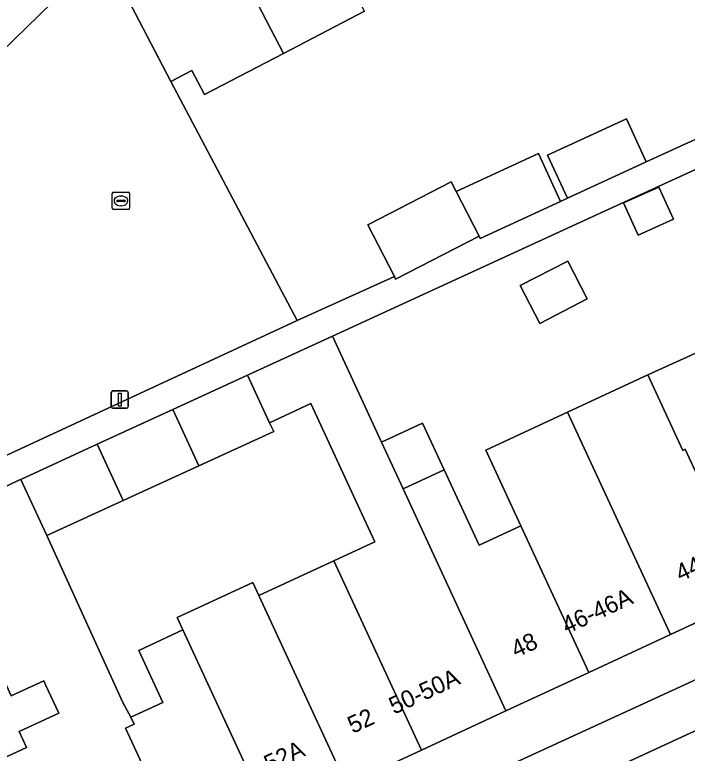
# Model space of a CAD drawing. Extents: x 159262 to 160143, y 383399 to 384319.
# Drawn here: x 159352.2 to 159391.14, y 384185.68 to 384228.45 of the extents above; entities that cross this region are included whole.
import ezdxf

# ---------------------------------------------------------------- set-up
doc = ezdxf.new("R2010")
doc.units = 0
for name, color, linetype in [('IMGEO_Erf', 7, 'Continuous'), ('IMGEO_Hek', 7, 'Continuous'), ('IMGEO_Kolk', 7, 'Continuous'), ('IMGEO_Lichtmast', 7, 'Continuous'), ('IMGEO_Pand', 7, 'Continuous'), ('IMGEO_Pand_nummerreeks', 7, 'Continuous'), ('IMGEO_Parkeervlak_open', 7, 'Continuous'), ('IMGEO_Rijbaan_lokaal_open', 7, 'Continuous'), ('IMGEO_Voetpad_open', 7, 'Continuous')]:
    doc.layers.add(name, color=color, linetype=linetype)

msp = doc.modelspace()

# ---------------------------------------------------------------- linework, layer by layer
at = {"layer": 'IMGEO_Erf'}
for points in [[(159372.447, 384228.646), (159367.764, 384226.208), (159363.177, 384223.82), (159362.446, 384225.22), (159361.239, 384224.59), (159368.549, 384210.744), (159374.179, 384213.287), (159372.638, 384216.28), (159377.466, 384218.766), (159377.752, 384218.211), (159382.526, 384220.412), (159383.806, 384217.635), (159384.205, 384217.819), (159383.054, 384220.316), (159387.616, 384222.42), (159388.767, 384219.921), (159394.262, 384222.444)], [(159394.355, 384220.749), (159386.352, 384217.072), (159370.59, 384209.832), (159373.435, 384203.697), (159375.814, 384204.8), (159377.066, 384202.102), (159379.094, 384197.73), (159381.501, 384198.847), (159379.467, 384203.233), (159384.205, 384205.431), (159388.855, 384207.587), (159391.119, 384208.609), (159393.549, 384209.736)], [(159333.688, 384159.631), (159341.528, 384164.55), (159356.231, 384172.876), (159368.336, 384179.241), (159405.051, 384196.117)], [(159394.953, 384194.777), (159390.168, 384192.558), (159385.431, 384190.36), (159380.641, 384188.139), (159375.75, 384185.87), (159371.408, 384183.856), (159367.029, 384181.825), (159362.122, 384179.548), (159354.51, 384176.017), (159349.033, 384173.477), (159346.929, 384178.013), (159344.924, 384182.335), (159347.67, 384183.609), (159348.377, 384182.086), (159351.111, 384183.354), (159350.506, 384184.66), (159350.4, 384184.875), (159352.874, 384186.023), (159352.451, 384186.935), (159354.746, 384187.999), (159354, 384189.61), (159353.879, 384189.87), (159352, 384189), (159350.652, 384191.913)]]:
    msp.add_lwpolyline(points, dxfattribs=at)
for points in [[(159387.457, 384217.548), (159389.495, 384218.47), (159390.34, 384216.603), (159388.303, 384215.68)], [(159381.471, 384212.76), (159384.224, 384214.177), (159385.347, 384211.994), (159382.595, 384210.577)], [(159366.958, 384204.824), (159367.193, 384204.317), (159362.86, 384202.326), (159358.475, 384200.311), (159354.058, 384198.282), (159358.464, 384188.616), (159358.925, 384187.77), (159360.774, 384188.628), (159359.379, 384191.635), (159361.94, 384192.823), (159361.608, 384193.54), (159365.989, 384195.567), (159366.336, 384194.817), (159370.668, 384196.826), (159373.051, 384197.931), (159372.17, 384199.831), (159369.342, 384205.929)]]:
    msp.add_lwpolyline(points, close=True, dxfattribs=at)
at = {"layer": 'IMGEO_Hek'}
msp.add_lwpolyline([(159350.631, 384202.437), (159368.549, 384210.744), (159361.239, 384224.59)], dxfattribs=at)
at = {"layer": 'IMGEO_Kolk'}
for p, q in [((159357.848, 384217.241), (159357.848, 384218.093)), ((159357.923, 384218.167), (159358.775, 384218.167)), ((159358.849, 384218.093), (159358.849, 384217.241)), ((159358.107, 384217.661), (159358.107, 384217.673)), ((159358.15, 384217.71), (159358.548, 384217.71)), ((159358.336, 384217.947), (159358.361, 384217.947)), ((159358.591, 384217.673), (159358.591, 384217.661)), ((159358.545, 384217.624), (159358.147, 384217.624)), ((159358.359, 384217.387), (159358.334, 384217.387)), ((159358.775, 384217.167), (159357.923, 384217.167))]:
    msp.add_line(p, q, dxfattribs=at)
for points in [[(159357.848, 384217.241), (159357.848, 384218.093)], [(159357.923, 384218.167), (159358.775, 384218.167)], [(159358.849, 384218.093), (159358.849, 384217.241)], [(159358.775, 384217.167), (159357.923, 384217.167)]]:
    msp.add_lwpolyline(points, dxfattribs=at)
for centre, radius, start, end in [((159357.925, 384218.091), 0.0765, 91.552, 178.448), ((159357.925, 384218.091), 0.0765, 91.552, 178.448), ((159358.773, 384218.091), 0.0765, 1.552, 88.448), ((159358.773, 384218.091), 0.0765, 1.552, 88.448), ((159358.147, 384217.67), 0.0403, 85.8775, 175.7526), ((159358.144, 384217.66), 0.0366, 178.938, 274.7102), ((159358.548, 384217.667), 0.043, 264.8664, 352.4533), ((159358.552, 384217.672), 0.0386, 1.7309, 96.639), ((159357.925, 384217.243), 0.0765, 181.552, 268.448), ((159357.925, 384217.243), 0.0765, 181.552, 268.448), ((159358.773, 384217.243), 0.0765, 271.552, 358.448), ((159358.773, 384217.243), 0.0765, 271.552, 358.448)]:
    msp.add_arc(centre, radius, start, end, dxfattribs=at)
for centre, major_axis, ratio, start_param, end_param in [((159358.335, 384217.667), (-0.387, 0.002), 0.722429, 4.712389, 7.853982), ((159358.36, 384217.667), (-0.39, 0.002), 0.717154, 1.570796, 4.712389)]:
    msp.add_ellipse(centre, major_axis=major_axis, ratio=ratio, start_param=start_param, end_param=end_param, dxfattribs=at)
at = {"layer": 'IMGEO_Lichtmast'}
for p, q in [((159357.785, 384205.763), (159357.785, 384206.563)), ((159357.785, 384206.563), (159357.785, 384205.763)), ((159357.885, 384206.663), (159358.675, 384206.663)), ((159358.675, 384206.663), (159357.885, 384206.663)), ((159358.775, 384206.563), (159358.775, 384205.763)), ((159358.775, 384205.763), (159358.775, 384206.563)), ((159358.675, 384205.663), (159357.885, 384205.663)), ((159357.885, 384205.663), (159358.675, 384205.663))]:
    msp.add_line(p, q, dxfattribs=at)
msp.add_lwpolyline([(159358.205, 384206.538), (159358.355, 384206.538), (159358.355, 384205.788), (159358.205, 384205.788), (159358.205, 384206.538)], dxfattribs=at)
for centre, start, end in [((159357.885, 384206.563), 90, 180), ((159357.885, 384206.563), 90, 180), ((159358.675, 384206.563), 0, 90), ((159358.675, 384206.563), 360, 90), ((159357.885, 384205.763), 180, 270), ((159357.885, 384205.763), 180, 270), ((159358.675, 384205.763), 270, 0), ((159358.675, 384205.763), 270, 0)]:
    msp.add_arc(centre, 0.1, start, end, dxfattribs=at)
at = {"layer": 'IMGEO_Pand'}
for points in [[(159372.447, 384228.646), (159367.875, 384237.755), (159365.987, 384236.769), (159365.306, 384236.98), (159363.949, 384236.266), (159363.74, 384235.595), (159363.064, 384235.241), (159367.764, 384226.208)], [(159367.764, 384226.208), (159363.064, 384235.241), (159362.758, 384235.081), (159362.087, 384235.293), (159360.707, 384234.575), (159360.494, 384233.898), (159357.49, 384232.441), (159357.215, 384232.298), (159357.33, 384232.077), (159361.239, 384224.59), (159362.446, 384225.22), (159363.177, 384223.82)], [(159383.054, 384220.316), (159384.205, 384217.819), (159388.767, 384219.921), (159387.616, 384222.42)], [(159382.526, 384220.412), (159377.752, 384218.211), (159379.082, 384215.627), (159379.152, 384215.49), (159383.806, 384217.635)], [(159377.752, 384218.211), (159377.466, 384218.766), (159372.638, 384216.28), (159374.179, 384213.287), (159374.253, 384213.142), (159379.082, 384215.627)], [(159387.457, 384217.548), (159388.303, 384215.68), (159390.34, 384216.603), (159389.495, 384218.47)], [(159381.471, 384212.76), (159382.595, 384210.577), (159385.347, 384211.994), (159384.224, 384214.177)], [(159374.687, 384200.998), (159373.435, 384203.697), (159370.59, 384209.832), (159365.681, 384207.577), (159366.958, 384204.824), (159369.342, 384205.929), (159372.17, 384199.831), (159373.051, 384197.931), (159370.668, 384196.826), (159375.75, 384185.87), (159380.641, 384188.139)], [(159393.714, 384209.813), (159393.549, 384209.736), (159391.119, 384208.609), (159388.855, 384207.587), (159390.88, 384203.222), (159391.013, 384203.284), (159394.953, 384194.777), (159399.666, 384196.963)], [(159366.958, 384204.824), (159365.681, 384207.577), (159361.351, 384205.587), (159362.86, 384202.326), (159367.193, 384204.317)], [(159390.168, 384192.558), (159394.953, 384194.777), (159391.013, 384203.284), (159390.88, 384203.222), (159388.855, 384207.587), (159384.205, 384205.431)], [(159358.475, 384200.311), (159362.86, 384202.326), (159361.351, 384205.587), (159356.966, 384203.573)], [(159385.431, 384190.36), (159390.168, 384192.558), (159384.205, 384205.431), (159379.467, 384203.233), (159381.501, 384198.847)], [(159373.435, 384203.697), (159374.687, 384200.998), (159377.066, 384202.102), (159375.814, 384204.8)], [(159358.475, 384200.311), (159356.966, 384203.573), (159352.548, 384201.543), (159354.058, 384198.282)], [(159380.641, 384188.139), (159385.431, 384190.36), (159381.501, 384198.847), (159379.094, 384197.73), (159377.066, 384202.102), (159374.687, 384200.998)], [(159358.606, 384187.126), (159359.114, 384187.361), (159358.925, 384187.77), (159358.464, 384188.616), (159354.058, 384198.282), (159352.548, 384201.543), (159352.43, 384201.489), (159351.29, 384200.965), (159350.526, 384200.614), (159344.268, 384197.739), (159346.722, 384192.437), (159347.616, 384190.507), (159350.652, 384191.913), (159352, 384189), (159353.879, 384189.87), (159354, 384189.61), (159354.746, 384187.999), (159352.451, 384186.935), (159352.874, 384186.023), (159350.4, 384184.875), (159350.506, 384184.66), (159351.111, 384183.354), (159354.51, 384176.017), (159362.122, 384179.548)], [(159371.408, 384183.856), (159375.75, 384185.87), (159370.668, 384196.826), (159366.336, 384194.817)], [(159367.029, 384181.825), (159371.408, 384183.856), (159366.336, 384194.817), (159365.989, 384195.567), (159361.608, 384193.54), (159361.94, 384192.823)], [(159367.029, 384181.825), (159361.94, 384192.823), (159359.379, 384191.635), (159360.774, 384188.628), (159358.925, 384187.77), (159359.114, 384187.361), (159358.606, 384187.126), (159362.122, 384179.548)]]:
    msp.add_lwpolyline(points, close=True, dxfattribs=at)
at = {"layer": 'IMGEO_Parkeervlak_open'}
msp.add_lwpolyline([(159351.29, 384200.965), (159350.631, 384202.437), (159368.549, 384210.744), (159361.239, 384224.59), (159357.33, 384232.077), (159343.203, 384218.309), (159342.327, 384217.458), (159341.659, 384216.821), (159339.465, 384214.841), (159350.526, 384200.614)], close=True, dxfattribs=at)
at = {"layer": 'IMGEO_Rijbaan_lokaal_open'}
msp.add_lwpolyline([(159403.306, 384192.384), (159388.833, 384185.714), (159379.117, 384181.201), (159370.929, 384177.432), (159364.894, 384172.865), (159360.626, 384170.351), (159357.379, 384168.412), (159354.872, 384166.949), (159353.956, 384166.383), (159350.004, 384164.042), (159351.745, 384161.04), (159356.193, 384163.7), (159361.508, 384166.869), (159367.377, 384170.409), (159372.5, 384174.053), (159373.335, 384174.638), (159400.167, 384187.204)], dxfattribs=at)
at = {"layer": 'IMGEO_Voetpad_open'}
for points in [[(159477.587, 384233.071), (159477.179, 384232.851), (159476.65, 384233.844), (159474.84, 384232.846), (159475.108, 384232.269), (159476.465, 384229.34), (159445.521, 384214.855), (159445.294, 384214.752), (159443.94, 384214.137), (159429.018, 384207.361), (159405.051, 384196.117), (159368.336, 384179.241), (159356.231, 384172.876), (159341.528, 384164.55), (159333.688, 384159.631)], [(159327.877, 384205.082), (159330.424, 384207.154), (159333.006, 384209.239), (159335.313, 384211.19), (159339.465, 384214.841), (159341.659, 384216.821), (159342.327, 384217.458), (159343.203, 384218.309), (159357.33, 384232.077)], [(159394.262, 384222.444), (159388.767, 384219.921), (159384.205, 384217.819), (159383.806, 384217.635), (159379.152, 384215.49), (159379.082, 384215.627), (159374.253, 384213.142), (159374.179, 384213.287), (159368.549, 384210.744), (159350.631, 384202.437), (159351.29, 384200.965), (159352.43, 384201.489), (159352.548, 384201.543), (159356.966, 384203.573), (159361.351, 384205.587), (159365.681, 384207.577), (159370.59, 384209.832), (159386.352, 384217.072), (159394.355, 384220.749)], [(159347.029, 384162.28), (159347.618, 384162.629), (159349.711, 384163.869), (159349.455, 384164.297), (159354.616, 384167.377), (159354.872, 384166.949), (159357.379, 384168.412), (159357.122, 384168.84), (159360.37, 384170.78), (159360.626, 384170.351), (159364.894, 384172.865), (159370.929, 384177.432), (159379.117, 384181.201), (159388.833, 384185.714), (159403.306, 384192.384), (159406.347, 384193.753), (159409.442, 384195.233), (159417.868, 384199.19), (159417.818, 384199.306), (159426.766, 384203.453), (159426.951, 384203.024), (159427.66, 384202.671)]]:
    msp.add_lwpolyline(points, dxfattribs=at)

# ---------------------------------------------------------------- texts
at = {"layer": 'IMGEO_Pand_nummerreeks'}
for s, rotation, p in [('44', 24.8846, (159390.75, 384195.605)), ('46-46A', 24.8504, (159384.169, 384192.572)), ('48', 24.8846, (159381.229, 384191.189)), ('50-50A', 24.8893, (159374.161, 384187.911)), ('52', 24.8846, (159371.766, 384186.8)), ('52A', 24.8846, (159366.928, 384184.555))]:
    msp.add_text(s, height=1, rotation=rotation, dxfattribs=at).set_placement(p)

doc.saveas('drawing.dxf')
